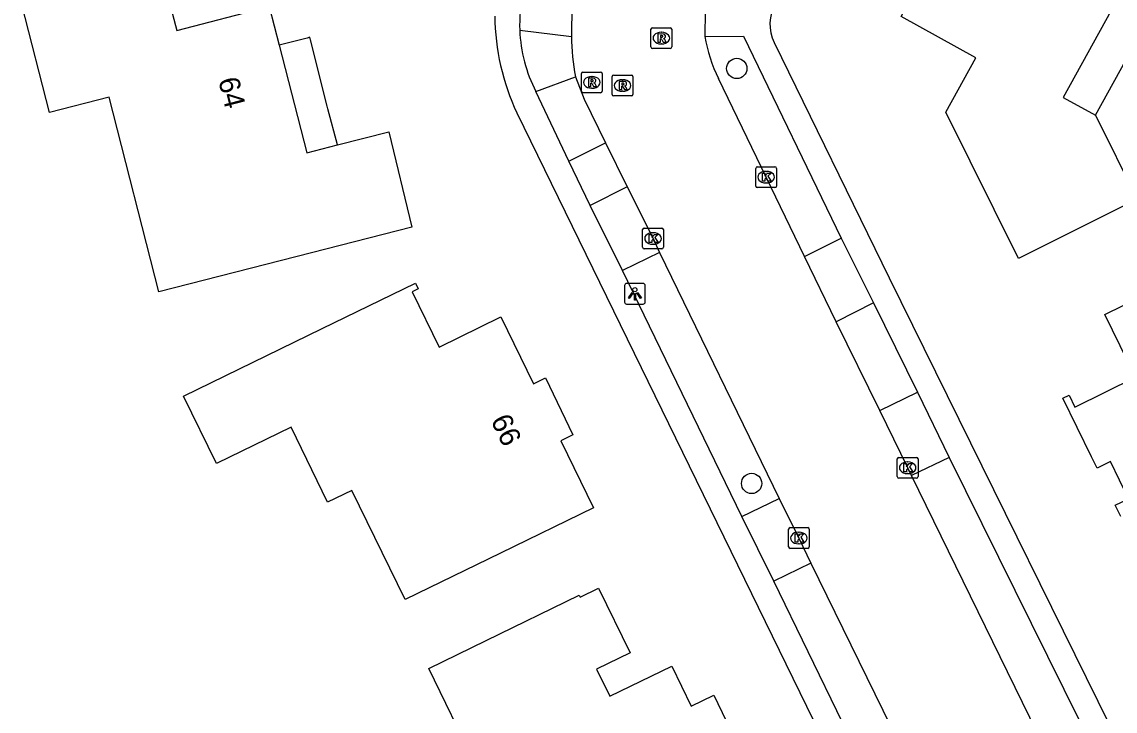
# Model space of a CAD drawing. Extents: x 160457 to 162082, y 388340 to 389736.
# Drawn here: x 160606.1 to 160658.8, y 389358.7 to 389391.9 of the extents above; entities that cross this region are included whole.
import ezdxf

# ---------------------------------------------------------------- set-up
doc = ezdxf.new("R2010")
doc.units = 0
for name, color, linetype in [('IMGEO_Boom', 7, 'Continuous'), ('IMGEO_Kolk', 7, 'Continuous'), ('IMGEO_Lichtpunt', 7, 'Continuous'), ('IMGEO_Pand', 7, 'Continuous'), ('IMGEO_Pand_nummerreeks', 7, 'Continuous'), ('IMGEO_Pand_overbouw', 7, 'Continuous'), ('IMGEO_Rijbaan_lokaal_gesloten', 7, 'Continuous'), ('IMGEO_Rioolput', 7, 'Continuous'), ('IMGEO_Voetpad_open', 7, 'Continuous')]:
    doc.layers.add(name, color=color, linetype=linetype)

msp = doc.modelspace()

# ---------------------------------------------------------------- linework, layer by layer
at = {"layer": 'IMGEO_Boom'}
for centre in [(160640.589, 389389.67), (160641.306, 389369.662)]:
    msp.add_circle(centre, 0.489, dxfattribs=at)
at = {"layer": 'IMGEO_Kolk'}
for p, q in [((160641.502, 389384.002), (160641.502, 389384.854)), ((160641.577, 389384.928), (160642.429, 389384.928)), ((160641.99, 389384.708), (160642.015, 389384.708)), ((160642.503, 389384.854), (160642.503, 389384.002)), ((160642.013, 389384.148), (160641.988, 389384.148)), ((160642.429, 389383.928), (160641.577, 389383.928)), ((160636.046, 389381.046), (160636.046, 389381.898)), ((160636.121, 389381.972), (160636.973, 389381.972)), ((160637.047, 389381.898), (160637.047, 389381.046)), ((160636.534, 389381.752), (160636.559, 389381.752)), ((160636.973, 389380.972), (160636.121, 389380.972)), ((160636.557, 389381.192), (160636.532, 389381.192)), ((160648.333, 389369.992), (160648.333, 389370.844)), ((160648.408, 389370.918), (160649.26, 389370.918)), ((160649.334, 389370.844), (160649.334, 389369.992)), ((160648.821, 389370.698), (160648.846, 389370.698)), ((160649.26, 389369.918), (160648.408, 389369.918)), ((160648.844, 389370.138), (160648.819, 389370.138)), ((160643.085, 389366.604), (160643.085, 389367.456)), ((160643.16, 389367.53), (160644.012, 389367.53)), ((160643.573, 389367.31), (160643.598, 389367.31)), ((160644.086, 389367.456), (160644.086, 389366.604)), ((160643.596, 389366.75), (160643.571, 389366.75)), ((160644.012, 389366.53), (160643.16, 389366.53))]:
    msp.add_line(p, q, dxfattribs=at)
for points in [[(160641.502, 389384.002), (160641.502, 389384.854)], [(160641.577, 389384.928), (160642.429, 389384.928)], [(160641.823, 389384.628), (160641.946, 389384.628), (160641.946, 389384.477), (160642.076, 389384.628), (160642.24, 389384.628), (160642.094, 389384.477), (160642.247, 389384.228), (160642.095, 389384.228), (160642.01, 389384.392), (160641.946, 389384.325), (160641.946, 389384.228), (160641.823, 389384.228), (160641.823, 389384.628)], [(160642.503, 389384.854), (160642.503, 389384.002)], [(160642.429, 389383.928), (160641.577, 389383.928)], [(160636.046, 389381.046), (160636.046, 389381.898)], [(160636.121, 389381.972), (160636.973, 389381.972)], [(160637.047, 389381.898), (160637.047, 389381.046)], [(160636.367, 389381.672), (160636.49, 389381.672), (160636.49, 389381.521), (160636.62, 389381.672), (160636.784, 389381.672), (160636.638, 389381.521), (160636.791, 389381.272), (160636.639, 389381.272), (160636.554, 389381.436), (160636.49, 389381.369), (160636.49, 389381.272), (160636.367, 389381.272), (160636.367, 389381.672)], [(160636.973, 389380.972), (160636.121, 389380.972)], [(160648.333, 389369.992), (160648.333, 389370.844)], [(160648.408, 389370.918), (160649.26, 389370.918)], [(160649.334, 389370.844), (160649.334, 389369.992)], [(160648.654, 389370.618), (160648.777, 389370.618), (160648.777, 389370.467), (160648.907, 389370.618), (160649.071, 389370.618), (160648.925, 389370.467), (160649.078, 389370.218), (160648.926, 389370.218), (160648.841, 389370.382), (160648.777, 389370.315), (160648.777, 389370.218), (160648.654, 389370.218), (160648.654, 389370.618)], [(160649.26, 389369.918), (160648.408, 389369.918)], [(160643.085, 389366.604), (160643.085, 389367.456)], [(160643.16, 389367.53), (160644.012, 389367.53)], [(160643.406, 389367.23), (160643.529, 389367.23), (160643.529, 389367.079), (160643.659, 389367.23), (160643.823, 389367.23), (160643.677, 389367.079), (160643.83, 389366.83), (160643.678, 389366.83), (160643.593, 389366.994), (160643.529, 389366.927), (160643.529, 389366.83), (160643.406, 389366.83), (160643.406, 389367.23)], [(160644.086, 389367.456), (160644.086, 389366.604)], [(160644.012, 389366.53), (160643.16, 389366.53)]]:
    msp.add_lwpolyline(points, dxfattribs=at)
for centre, start, end in [((160641.579, 389384.852), 91.552, 178.448), ((160641.579, 389384.852), 91.552, 178.448), ((160642.427, 389384.852), 1.552, 88.448), ((160642.427, 389384.852), 1.552, 88.448), ((160641.579, 389384.004), 181.552, 268.448), ((160641.579, 389384.004), 181.552, 268.448), ((160642.427, 389384.004), 271.552, 358.448), ((160642.427, 389384.004), 271.552, 358.448), ((160636.123, 389381.896), 91.552, 178.448), ((160636.123, 389381.896), 91.552, 178.448), ((160636.971, 389381.896), 1.552, 88.448), ((160636.971, 389381.896), 1.552, 88.448), ((160636.123, 389381.048), 181.552, 268.448), ((160636.123, 389381.048), 181.552, 268.448), ((160636.971, 389381.048), 271.552, 358.448), ((160636.971, 389381.048), 271.552, 358.448), ((160648.41, 389370.842), 91.552, 178.448), ((160648.41, 389370.842), 91.552, 178.448), ((160649.258, 389370.842), 1.552, 88.448), ((160649.258, 389370.842), 1.552, 88.448), ((160648.41, 389369.994), 181.552, 268.448), ((160648.41, 389369.994), 181.552, 268.448), ((160649.258, 389369.994), 271.552, 358.448), ((160649.258, 389369.994), 271.552, 358.448), ((160643.162, 389367.454), 91.552, 178.448), ((160643.162, 389367.454), 91.552, 178.448), ((160644.01, 389367.454), 1.552, 88.448), ((160644.01, 389367.454), 1.552, 88.448), ((160643.162, 389366.606), 181.552, 268.448), ((160643.162, 389366.606), 181.552, 268.448), ((160644.01, 389366.606), 271.552, 358.448), ((160644.01, 389366.606), 271.552, 358.448)]:
    msp.add_arc(centre, 0.0765, start, end, dxfattribs=at)
for centre, major_axis, ratio, start_param, end_param in [((160641.989, 389384.428), (-0.387, 0.002), 0.722429, 4.712389, 7.853982), ((160642.014, 389384.428), (-0.39, 0.002), 0.717154, 1.570796, 4.712389), ((160636.533, 389381.472), (-0.387, 0.002), 0.722429, 4.712389, 7.853982), ((160636.558, 389381.472), (-0.39, 0.002), 0.717154, 1.570796, 4.712389), ((160648.82, 389370.418), (-0.387, 0.002), 0.722429, 4.712389, 7.853982), ((160648.845, 389370.418), (-0.39, 0.002), 0.717154, 1.570796, 4.712389), ((160643.572, 389367.03), (-0.387, 0.002), 0.722429, 4.712389, 7.853982), ((160643.597, 389367.03), (-0.39, 0.002), 0.717154, 1.570796, 4.712389)]:
    msp.add_ellipse(centre, major_axis=major_axis, ratio=ratio, start_param=start_param, end_param=end_param, dxfattribs=at)
at = {"layer": 'IMGEO_Lichtpunt'}
for p, q in [((160636.074, 389379.303), (160635.266, 389379.303)), ((160636.074, 389379.303), (160635.266, 389379.303)), ((160635.172, 389379.208), (160635.172, 389378.401)), ((160635.172, 389379.208), (160635.172, 389378.401)), ((160636.168, 389378.401), (160636.168, 389379.208)), ((160636.168, 389378.401), (160636.168, 389379.208)), ((160635.266, 389378.307), (160636.074, 389378.307)), ((160635.266, 389378.307), (160636.074, 389378.307))]:
    msp.add_line(p, q, dxfattribs=at)
for points in [[(160635.546, 389378.872), (160635.585, 389378.844), (160635.397, 389378.582), (160635.359, 389378.609), (160635.546, 389378.872)], [(160635.648, 389378.824), (160635.695, 389378.824), (160635.695, 389378.502), (160635.648, 389378.502), (160635.648, 389378.824)], [(160635.758, 389378.844), (160635.796, 389378.871), (160635.983, 389378.609), (160635.944, 389378.581), (160635.758, 389378.844)]]:
    msp.add_lwpolyline(points, dxfattribs=at)
msp.add_circle((160635.671, 389379.006), 0.0994, dxfattribs=at)
for centre, start, end in [((160635.266, 389379.208), 90, 180), ((160635.266, 389379.208), 90, 180), ((160636.074, 389379.208), 0, 90), ((160636.074, 389379.208), 0, 90), ((160635.266, 389378.401), 180, 270), ((160635.266, 389378.401), 180, 270), ((160636.074, 389378.401), 270, 0), ((160636.074, 389378.401), 270, 360)]:
    msp.add_arc(centre, 0.0946, start, end, dxfattribs=at)
at = {"layer": 'IMGEO_Pand'}
for points in [[(160656.336, 389388.275), (160657.895, 389387.415), (160659.905, 389383.366), (160658.653, 389382.74), (160654.181, 389380.503), (160650.673, 389387.57), (160652.117, 389390.185), (160648.523, 389392.17), (160650.637, 389396.022), (160652.6, 389399.596), (160654.712, 389403.444), (160658.297, 389401.466), (160659.757, 389404.113), (160667.604, 389404.763), (160668.022, 389399.781), (160668.136, 389398.415), (160663.761, 389398.053), (160662.202, 389398.913), (160656.336, 389388.275)], [(160612.696, 389378.907), (160610.302, 389388.286), (160607.421, 389387.551), (160606.093, 389392.753), (160607.949, 389393.234), (160612.789, 389394.487), (160613.563, 389391.497), (160618.033, 389392.654), (160618.512, 389390.794), (160619.848, 389385.603), (160621.324, 389385.983), (160623.796, 389386.619), (160624.908, 389382.024), (160620.064, 389380.788), (160612.696, 389378.907)], [(160659.112, 389368.06), (160658.842, 389368.61), (160659.495, 389368.925), (160658.628, 389370.718), (160657.97, 389370.406), (160657.702, 389370.949), (160656.326, 389373.771), (160656.618, 389373.914), (160656.894, 389373.347), (160659.83, 389374.779), (160658.348, 389377.805), (160665.228, 389381.175)], [(160613.894, 389373.873), (160620.588, 389377.135), (160625.082, 389379.324), (160625.219, 389379.045), (160624.922, 389378.9), (160626.234, 389376.23), (160629.21, 389377.692), (160630.779, 389374.47), (160631.355, 389374.75), (160632.67, 389372.003), (160632.094, 389371.721), (160633.678, 389368.488), (160629.184, 389366.299), (160624.585, 389364.058), (160622.017, 389369.328), (160620.848, 389368.759), (160619.086, 389372.374), (160615.48, 389370.617), (160613.894, 389373.873)], [(160627.35, 389355.163), (160627.051, 389355.776), (160627.933, 389356.205), (160625.724, 389360.74), (160628.49, 389362.088), (160632.984, 389364.277), (160633.032, 389364.178), (160633.923, 389364.612), (160635.437, 389361.493), (160633.823, 389360.709), (160634.458, 389359.402), (160637.451, 389360.855), (160638.392, 389358.917), (160639.483, 389359.446), (160640.868, 389356.572), (160639.781, 389356.035), (160640.73, 389354.113), (160636.236, 389351.924), (160630.33, 389349.046), (160630.04, 389349.642), (160626.29, 389347.815), (160623.6, 389353.336), (160627.35, 389355.163)]]:
    msp.add_lwpolyline(points, dxfattribs=at)
at = {"layer": 'IMGEO_Pand_overbouw'}
for points in [[(160657.895, 389387.415), (160663.761, 389398.053), (160662.202, 389398.913), (160656.336, 389388.275)], [(160621.324, 389385.983), (160620.857, 389387.715), (160620.826, 389387.846), (160620.019, 389391.042), (160619.984, 389391.172), (160619.852, 389391.136), (160618.512, 389390.794), (160619.848, 389385.603)]]:
    msp.add_lwpolyline(points, close=True, dxfattribs=at)
at = {"layer": 'IMGEO_Rijbaan_lokaal_gesloten'}
for points in [[(160639.069, 389392.434), (160639.039, 389391.215)], [(160632.811, 389389.266), (160633.225, 389388.183), (160634.247, 389386.086)], [(160643.852, 389380.604), (160639.709, 389389.183)], [(160634.247, 389386.086), (160635.307, 389383.958)], [(160635.307, 389383.958), (160636.546, 389381.471), (160636.853, 389380.803)], [(160636.853, 389380.803), (160642.628, 389368.942)], [(160645.387, 389377.458), (160643.852, 389380.604)], [(160647.496, 389373.176), (160645.387, 389377.458)], [(160649.024, 389370.051), (160648.835, 389370.418), (160647.496, 389373.176)], [(160656.872, 389353.998), (160649.024, 389370.051)], [(160642.628, 389368.942), (160643.584, 389367.029), (160644.159, 389365.813)], [(160644.159, 389365.813), (160649.173, 389355.588)]]:
    msp.add_lwpolyline(points, dxfattribs=at)
for centre, radius, start, end in [((160647.051, 389391.511), 14.435, 167.7064, 181.1689), ((160642.214, 389391.176), 9.595, 179.7569, 191.484), ((160646.499, 389392.548), 7.578, 190.1329, 206.3644)]:
    msp.add_arc(centre, radius, start, end, dxfattribs=at)
at = {"layer": 'IMGEO_Rioolput'}
for p, q in [((160636.448, 389390.706), (160636.448, 389391.558)), ((160636.523, 389391.632), (160637.375, 389391.632)), ((160636.936, 389391.412), (160636.961, 389391.412)), ((160637.449, 389391.558), (160637.449, 389390.706)), ((160637.375, 389390.632), (160636.523, 389390.632)), ((160636.959, 389390.852), (160636.934, 389390.852)), ((160633.091, 389388.571), (160633.091, 389389.423)), ((160633.166, 389389.497), (160634.018, 389389.497)), ((160634.092, 389389.423), (160634.092, 389388.571)), ((160634.651, 389389.348), (160635.503, 389389.348)), ((160633.579, 389389.277), (160633.604, 389389.277)), ((160634.576, 389388.422), (160634.576, 389389.274)), ((160635.064, 389389.128), (160635.089, 389389.128)), ((160635.577, 389389.274), (160635.577, 389388.422)), ((160634.018, 389388.497), (160633.166, 389388.497)), ((160633.602, 389388.717), (160633.577, 389388.717)), ((160635.503, 389388.348), (160634.651, 389388.348)), ((160635.087, 389388.568), (160635.062, 389388.568))]:
    msp.add_line(p, q, dxfattribs=at)
for points in [[(160636.448, 389390.706), (160636.448, 389391.558)], [(160636.523, 389391.632), (160637.375, 389391.632)], [(160637.449, 389391.558), (160637.449, 389390.706)], [(160637.037, 389391.33), (160636.785, 389391.332), (160636.785, 389390.932)], [(160636.785, 389390.932), (160636.909, 389390.932), (160636.909, 389391.094), (160636.92, 389391.094)], [(160636.963, 389391.251), (160636.909, 389391.251), (160636.909, 389391.17)], [(160636.909, 389391.17), (160636.961, 389391.17)], [(160636.967, 389391.065), (160637.038, 389390.932), (160637.178, 389390.932), (160637.113, 389391.058)], [(160637.375, 389390.632), (160636.523, 389390.632)], [(160633.091, 389388.571), (160633.091, 389389.423)], [(160633.166, 389389.497), (160634.018, 389389.497)], [(160634.092, 389389.423), (160634.092, 389388.571)], [(160634.651, 389389.348), (160635.503, 389389.348)], [(160633.68, 389389.195), (160633.428, 389389.197), (160633.428, 389388.797)], [(160633.428, 389388.797), (160633.552, 389388.797), (160633.552, 389388.959), (160633.563, 389388.959)], [(160633.606, 389389.116), (160633.552, 389389.116), (160633.552, 389389.035)], [(160633.552, 389389.035), (160633.604, 389389.035)], [(160633.61, 389388.93), (160633.681, 389388.797), (160633.821, 389388.797), (160633.756, 389388.923)], [(160634.576, 389388.422), (160634.576, 389389.274)], [(160635.165, 389389.046), (160634.913, 389389.048), (160634.913, 389388.648)], [(160634.913, 389388.648), (160635.037, 389388.648), (160635.037, 389388.81), (160635.048, 389388.81)], [(160635.091, 389388.967), (160635.037, 389388.967), (160635.037, 389388.886)], [(160635.037, 389388.886), (160635.089, 389388.886)], [(160635.095, 389388.781), (160635.166, 389388.648), (160635.306, 389388.648), (160635.241, 389388.774)], [(160635.577, 389389.274), (160635.577, 389388.422)], [(160634.018, 389388.497), (160633.166, 389388.497)], [(160635.503, 389388.348), (160634.651, 389388.348)]]:
    msp.add_lwpolyline(points, dxfattribs=at)
for centre, radius, start, end in [((160636.525, 389391.556), 0.0765, 91.552, 178.448), ((160636.525, 389391.556), 0.0765, 91.552, 178.448), ((160637.373, 389391.556), 0.0765, 1.552, 88.448), ((160637.373, 389391.556), 0.0765, 1.552, 88.448), ((160636.919, 389391.041), 0.0533, 26.0293, 88.6989), ((160636.945, 389391.359), 0.19, 274.7715, 282.9687), ((160636.969, 389391.155), 0.0964, 77.0061, 93.1865), ((160636.983, 389391.212), 0.0378, 276.6634, 79.6772), ((160637.036, 389391.22), 0.109, 350.3612, 89.416), ((160637.034, 389391.22), 0.112, 277.5842, 350.9817), ((160637.018, 389391.005), 0.108, 29.5134, 73.7905), ((160636.525, 389390.708), 0.0765, 181.552, 268.448), ((160636.525, 389390.708), 0.0765, 181.552, 268.448), ((160637.373, 389390.708), 0.0765, 271.552, 358.448), ((160637.373, 389390.708), 0.0765, 271.552, 358.448), ((160633.168, 389389.421), 0.0765, 91.552, 178.448), ((160633.168, 389389.421), 0.0765, 91.552, 178.448), ((160634.016, 389389.421), 0.0765, 1.552, 88.448), ((160634.016, 389389.421), 0.0765, 1.552, 88.448), ((160634.653, 389389.272), 0.0765, 91.552, 178.448), ((160634.653, 389389.272), 0.0765, 91.552, 178.448), ((160635.501, 389389.272), 0.0765, 1.552, 88.448), ((160635.501, 389389.272), 0.0765, 1.552, 88.448), ((160633.562, 389388.906), 0.0533, 26.0293, 88.6989), ((160633.588, 389389.224), 0.19, 274.7715, 282.9687), ((160633.612, 389389.02), 0.0964, 77.0061, 93.1865), ((160633.626, 389389.077), 0.0378, 276.6634, 79.6772), ((160633.679, 389389.085), 0.109, 350.3612, 89.416), ((160633.677, 389389.085), 0.112, 277.5842, 350.9817), ((160633.661, 389388.87), 0.108, 29.5134, 73.7905), ((160635.047, 389388.757), 0.0533, 26.0293, 88.6989), ((160635.073, 389389.075), 0.19, 274.7715, 282.9687), ((160635.097, 389388.871), 0.0964, 77.0061, 93.1865), ((160635.111, 389388.928), 0.0378, 276.6634, 79.6772), ((160635.164, 389388.936), 0.109, 350.3612, 89.416), ((160635.162, 389388.936), 0.112, 277.5842, 350.9817), ((160635.146, 389388.721), 0.108, 29.5134, 73.7905), ((160633.168, 389388.573), 0.0765, 181.552, 268.448), ((160633.168, 389388.573), 0.0765, 181.552, 268.448), ((160634.016, 389388.573), 0.0765, 271.552, 358.448), ((160634.016, 389388.573), 0.0765, 271.552, 358.448), ((160634.653, 389388.424), 0.0765, 181.552, 268.448), ((160634.653, 389388.424), 0.0765, 181.552, 268.448), ((160635.501, 389388.424), 0.0765, 271.552, 358.448), ((160635.501, 389388.424), 0.0765, 271.552, 358.448)]:
    msp.add_arc(centre, radius, start, end, dxfattribs=at)
for centre, major_axis, ratio, start_param, end_param in [((160636.935, 389391.132), (-0.387, 0.002), 0.722429, 4.712389, 7.853982), ((160636.96, 389391.132), (-0.39, 0.002), 0.717154, 1.570796, 4.712389), ((160633.578, 389388.997), (-0.387, 0.002), 0.722429, 4.712389, 7.853982), ((160633.603, 389388.997), (-0.39, 0.002), 0.717154, 1.570796, 4.712389), ((160635.063, 389388.848), (-0.387, 0.002), 0.722429, 4.712389, 7.853982), ((160635.088, 389388.848), (-0.39, 0.002), 0.717154, 1.570796, 4.712389)]:
    msp.add_ellipse(centre, major_axis=major_axis, ratio=ratio, start_param=start_param, end_param=end_param, dxfattribs=at)
at = {"layer": 'IMGEO_Voetpad_open'}
for points in [[(160630.116, 389391.519), (160632.619, 389391.217)], [(160639.039, 389391.215), (160640.909, 389391.227), (160645.631, 389381.487)], [(160642.399, 389390.922), (160647.945, 389379.57), (160661.364, 389352.35), (160667.033, 389340.664)], [(160630.892, 389388.557), (160632.811, 389389.266)], [(160632.482, 389385.205), (160630.892, 389388.557)], [(160629.979, 389387.533), (160667.593, 389310.53)], [(160632.482, 389385.205), (160634.247, 389386.086)], [(160633.521, 389383.06), (160632.482, 389385.205)], [(160635.307, 389383.958), (160633.521, 389383.06)], [(160635.069, 389379.93), (160633.521, 389383.06)], [(160643.852, 389380.604), (160645.631, 389381.487)], [(160645.631, 389381.487), (160647.186, 389378.363)], [(160636.853, 389380.803), (160635.069, 389379.93)], [(160640.839, 389368.075), (160635.069, 389379.93)], [(160647.186, 389378.363), (160645.387, 389377.458)], [(160647.186, 389378.363), (160649.314, 389374.057)], [(160647.496, 389373.176), (160649.314, 389374.057)], [(160649.314, 389374.057), (160650.833, 389370.92)], [(160650.833, 389370.92), (160649.024, 389370.051)], [(160650.833, 389370.92), (160658.744, 389354.945)], [(160640.839, 389368.075), (160642.628, 389368.942)], [(160642.379, 389364.943), (160640.839, 389368.075)], [(160644.159, 389365.813), (160642.379, 389364.943)], [(160647.344, 389354.721), (160642.379, 389364.943)]]:
    msp.add_lwpolyline(points, dxfattribs=at)
for centre, radius, start, end in [((160638.879, 389391.783), 8.767, 158.68, 181.7229), ((160644.183, 389391.81), 1.993, 150.0636, 206.4686), ((160640.075, 389392.299), 11.164, 180.5184, 205.2716), ((160637.237, 389391.802), 7.127, 182.2755, 207.0859)]:
    msp.add_arc(centre, radius, start, end, dxfattribs=at)

# ---------------------------------------------------------------- texts
at = {"layer": 'IMGEO_Pand_nummerreeks'}
for s, rotation, p in [('64', 284.4351, (160615.558, 389389.111)), ('66', 295.5806, (160628.698, 389372.705))]:
    msp.add_text(s, height=1, rotation=rotation, dxfattribs=at).set_placement(p)

doc.saveas('drawing.dxf')
